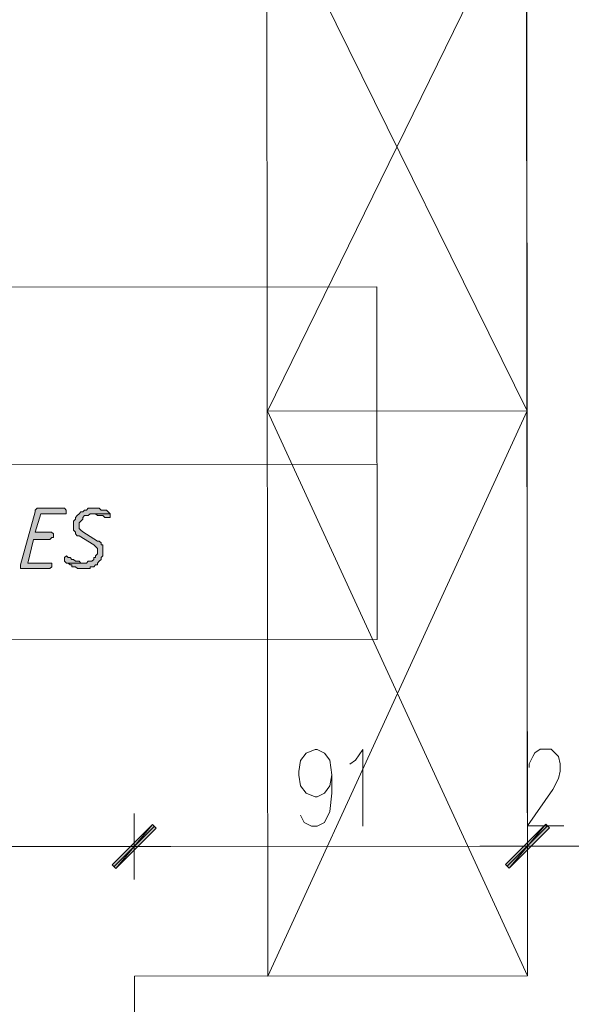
# Model space of a CAD drawing. Header units: inches. Extents: x -5850 to 5646, y 8947 to 13007.
# Tile 342 of 548: x -3010 to -2883, y 12026 to 12254. Entities that reach past the tile are written whole.
import ezdxf

# ---------------------------------------------------------------- set-up
doc = ezdxf.new("R2010")
doc.units = ezdxf.units.IN
doc.header["$MEASUREMENT"] = 0
for name, color, linetype in [('at_Entity', 7, 'Continuous'), ('at_Rect', 7, 'Continuous'), ('at_Solid', 7, 'Continuous')]:
    doc.layers.add(name, color=color, linetype=linetype)

msp = doc.modelspace()

# ---------------------------------------------------------------- hatches: boundary and pattern name
at = {"layer": 'at_Solid', "lineweight": 20}
for points in [[(-3000.43, 12140.99), (-3006.35, 12140.99), (-3006.77, 12140.56), (-3006.77, 12140.14), (-3010.14, 12127.89), (-3010.14, 12127.04), (-3003.38, 12127.05), (-3002.96, 12127.47), (-3002.96, 12128.32), (-3008.45, 12128.31), (-3007.19, 12133.81), (-3003.38, 12133.81), (-3002.96, 12134.23), (-3002.54, 12134.23), (-3002.54, 12135.08), (-3002.97, 12135.5), (-3006.76, 12135.5), (-3005.5, 12139.72), (-2999.59, 12139.72), (-2999.59, 12140.57), (-3000.01, 12140.99)], [(-2993.26, 12141), (-2994.52, 12141), (-2994.95, 12140.57), (-2995.36, 12140.57), (-2995.79, 12140.15), (-2996.21, 12140.15), (-2996.63, 12139.73), (-2997.05, 12139.31), (-2997.48, 12138.88), (-2997.48, 12138.46), (-2997.9, 12138.04), (-2997.9, 12136.77), (-2997.9, 12135.93), (-2997.47, 12135.5), (-2997.47, 12135.08), (-2997.05, 12134.66), (-2996.62, 12134.66), (-2993.25, 12132.55), (-2992.82, 12132.13), (-2992.4, 12131.7), (-2992.4, 12130.44), (-2992.82, 12130.01), (-2992.82, 12129.59), (-2993.25, 12129.59), (-2993.25, 12129.17), (-2993.66, 12128.75), (-2994.51, 12128.75), (-2994.93, 12128.32), (-2999.58, 12128.32), (-2999.16, 12128.32), (-2998.73, 12127.9), (-2998.31, 12127.9), (-2998.31, 12127.48), (-2997.47, 12127.48), (-2997.04, 12127.06), (-2994.09, 12127.06), (-2994.09, 12127.48), (-2993.24, 12127.48), (-2992.82, 12127.91), (-2992.4, 12127.91), (-2992.4, 12128.33), (-2991.97, 12128.75), (-2991.56, 12129.17), (-2991.56, 12129.59), (-2991.13, 12130.02), (-2991.13, 12132.55), (-2991.56, 12132.55), (-2991.56, 12132.98), (-2991.98, 12133.39), (-2992.4, 12133.39), (-2995.78, 12135.51), (-2996.21, 12135.93), (-2996.63, 12136.35), (-2996.63, 12137.62), (-2996.21, 12138.04), (-2995.79, 12138.46), (-2995.79, 12138.88), (-2995.36, 12139.31), (-2994.52, 12139.31), (-2994.1, 12139.73), (-2989.45, 12139.73), (-2989.88, 12140.16), (-2990.29, 12140.58), (-2991.57, 12140.58), (-2991.98, 12141), (-2992.83, 12141)], [(-2989.45, 12139.73), (-2993.67, 12139.73), (-2992.83, 12139.73), (-2992.41, 12139.31), (-2991.14, 12139.31), (-2990.72, 12138.89), (-2989.45, 12138.89), (-2989.45, 12139.31)], [(-2999.58, 12130.01), (-3000, 12129.58), (-3000, 12128.74), (-2999.58, 12128.32), (-2995.35, 12128.32), (-2996.2, 12128.32), (-2996.62, 12128.75), (-2997.47, 12128.74), (-2997.89, 12129.17), (-2998.31, 12129.17), (-2998.73, 12129.59), (-2999.16, 12129.59)], [(-2979.67, 12067.93), (-2988.11, 12057.79), (-2988.96, 12058.63)], [(-2988.96, 12058.63), (-2988.11, 12057.79), (-2979.67, 12067.93)], [(-2978.83, 12067.09), (-2979.67, 12067.93), (-2988.11, 12057.79)], [(-2988.11, 12057.79), (-2979.67, 12067.93), (-2978.83, 12067.09)], [(-2888.86, 12068.01), (-2897.3, 12057.87), (-2898.14, 12058.72)], [(-2888.86, 12068.01), (-2897.3, 12057.87), (-2898.14, 12058.72)], [(-2888.01, 12067.17), (-2888.86, 12068.01), (-2897.3, 12057.87)], [(-2888.01, 12067.17), (-2888.86, 12068.01), (-2897.3, 12057.87)]]:
    msp.add_hatch(color=7, dxfattribs=at).paths.add_polyline_path(points)

# ---------------------------------------------------------------- linework, layer by layer
at = {"layer": 'at_Entity', "color": 7, "lineweight": 20}
for p, q in [((-2893.5, 12530.12), (-2893.05, 12032.95)), ((-2953.47, 12524.99), (-2953.03, 12032.9)), ((-2893.05, 12032.95), (-2893.49, 12525.05)), ((-2953.25, 12285.49), (-2893.17, 12163.47)), ((-2893.28, 12285.55), (-2953.14, 12163.42)), ((-2893.17, 12163.47), (-2953.14, 12163.42)), ((-2953.14, 12163.42), (-2893.05, 12032.95)), ((-2893.17, 12163.47), (-2953.03, 12032.9)), ((-3180.39, 12150.97), (-2927.79, 12151.2)), ((-3006.77, 12140.14), (-3010.14, 12127.89)), ((-3006.35, 12140.99), (-3006.77, 12140.56)), ((-3006.77, 12140.56), (-3006.77, 12140.14)), ((-3006.76, 12135.5), (-3005.5, 12139.72)), ((-3000.43, 12140.99), (-3006.35, 12140.99)), ((-3005.5, 12139.72), (-2999.59, 12139.72)), ((-3000.01, 12140.99), (-3000.43, 12140.99)), ((-2999.59, 12140.57), (-3000.01, 12140.99)), ((-2999.59, 12139.72), (-2999.59, 12140.57)), ((-2996.63, 12139.73), (-2997.05, 12139.31)), ((-2996.21, 12140.15), (-2996.63, 12139.73)), ((-2996.63, 12139.73), (-2996.63, 12139.73)), ((-2995.79, 12140.15), (-2996.21, 12140.15)), ((-2995.36, 12140.57), (-2995.79, 12140.15)), ((-2994.95, 12140.57), (-2995.36, 12140.57)), ((-2994.52, 12141), (-2994.95, 12140.57)), ((-2993.26, 12141), (-2994.52, 12141)), ((-2994.52, 12139.31), (-2994.1, 12139.73)), ((-2994.1, 12139.73), (-2989.45, 12139.73)), ((-2989.45, 12139.73), (-2993.67, 12139.73)), ((-2993.67, 12139.73), (-2992.83, 12139.73)), ((-2992.83, 12141), (-2993.26, 12141)), ((-2991.98, 12141), (-2992.83, 12141)), ((-2992.83, 12139.73), (-2992.41, 12139.31)), ((-2991.57, 12140.58), (-2991.98, 12141)), ((-2990.29, 12140.58), (-2991.57, 12140.58)), ((-2989.88, 12140.16), (-2990.29, 12140.58)), ((-2989.45, 12139.73), (-2989.88, 12140.16)), ((-2989.88, 12140.16), (-2989.88, 12140.16)), ((-2989.45, 12139.31), (-2989.45, 12139.73)), ((-2997.48, 12138.46), (-2997.9, 12138.04)), ((-2997.9, 12138.04), (-2997.9, 12136.77)), ((-2997.05, 12139.31), (-2997.48, 12138.88)), ((-2997.48, 12138.88), (-2997.48, 12138.46)), ((-2997.05, 12139.31), (-2997.05, 12139.31)), ((-2996.63, 12137.62), (-2996.21, 12138.04)), ((-2996.63, 12136.35), (-2996.63, 12137.62)), ((-2996.21, 12138.04), (-2995.79, 12138.46)), ((-2996.21, 12138.04), (-2996.21, 12138.04)), ((-2995.79, 12138.88), (-2995.36, 12139.31)), ((-2995.79, 12138.46), (-2995.79, 12138.88)), ((-2995.36, 12139.31), (-2994.52, 12139.31)), ((-2992.41, 12139.31), (-2991.14, 12139.31)), ((-2991.14, 12139.31), (-2990.72, 12138.89)), ((-2990.72, 12138.89), (-2989.45, 12138.89)), ((-2989.45, 12138.89), (-2989.45, 12139.31)), ((-3002.97, 12135.5), (-3006.76, 12135.5)), ((-3002.54, 12135.08), (-3002.97, 12135.5)), ((-3002.54, 12134.23), (-3002.54, 12135.08)), ((-2997.9, 12136.77), (-2997.9, 12135.93)), ((-2997.9, 12135.93), (-2997.47, 12135.5)), ((-2997.47, 12135.5), (-2997.47, 12135.08)), ((-2997.47, 12135.08), (-2997.05, 12134.66)), ((-2996.21, 12135.93), (-2996.63, 12136.35)), ((-2995.78, 12135.51), (-2996.21, 12135.93)), ((-2996.21, 12135.93), (-2996.21, 12135.93)), ((-2992.4, 12133.39), (-2995.78, 12135.51)), ((-3008.45, 12128.31), (-3007.19, 12133.81)), ((-3007.19, 12133.81), (-3003.38, 12133.81)), ((-3003.38, 12133.81), (-3002.96, 12134.23)), ((-3002.96, 12134.23), (-3002.54, 12134.23)), ((-2997.05, 12134.66), (-2996.62, 12134.66)), ((-2996.62, 12134.66), (-2993.25, 12132.55)), ((-2991.98, 12133.39), (-2992.4, 12133.39)), ((-2991.56, 12132.98), (-2991.98, 12133.39)), ((-2991.56, 12132.55), (-2991.56, 12132.98)), ((-2993.25, 12132.55), (-2992.82, 12132.13)), ((-2992.82, 12132.13), (-2992.82, 12132.13)), ((-2992.82, 12132.13), (-2992.4, 12131.7)), ((-2992.4, 12131.7), (-2992.4, 12130.44)), ((-2991.13, 12132.55), (-2991.56, 12132.55)), ((-2991.13, 12130.02), (-2991.13, 12132.55)), ((-3002.96, 12128.32), (-3008.45, 12128.31)), ((-3002.96, 12127.47), (-3002.96, 12128.32)), ((-2999.58, 12130.01), (-3000, 12129.58)), ((-3000, 12129.58), (-3000, 12128.74)), ((-3000, 12128.74), (-3000, 12128.74)), ((-3000, 12128.74), (-2999.58, 12128.32)), ((-2999.58, 12130.01), (-2999.58, 12130.01)), ((-2999.16, 12129.59), (-2999.58, 12130.01)), ((-2999.58, 12128.32), (-2995.35, 12128.32)), ((-2994.93, 12128.32), (-2999.58, 12128.32)), ((-2999.58, 12128.32), (-2999.16, 12128.32)), ((-2998.73, 12129.59), (-2999.16, 12129.59)), ((-2999.16, 12128.32), (-2998.73, 12127.9)), ((-2998.31, 12129.17), (-2998.73, 12129.59)), ((-2997.89, 12129.17), (-2998.31, 12129.17)), ((-2997.47, 12128.74), (-2997.89, 12129.17)), ((-2996.62, 12128.75), (-2997.47, 12128.74)), ((-2996.2, 12128.32), (-2996.62, 12128.75)), ((-2995.35, 12128.32), (-2996.2, 12128.32)), ((-2994.51, 12128.75), (-2994.93, 12128.32)), ((-2993.66, 12128.75), (-2994.51, 12128.75)), ((-2993.25, 12129.17), (-2993.66, 12128.75)), ((-2992.82, 12129.59), (-2993.25, 12129.59)), ((-2993.25, 12129.59), (-2993.25, 12129.17)), ((-2992.4, 12130.44), (-2992.82, 12130.01)), ((-2992.82, 12130.01), (-2992.82, 12129.59)), ((-2992.4, 12128.33), (-2991.97, 12128.75)), ((-2992.4, 12127.91), (-2992.4, 12128.33)), ((-2991.97, 12128.75), (-2991.56, 12129.17)), ((-2991.97, 12128.75), (-2991.97, 12128.75)), ((-2991.56, 12129.59), (-2991.13, 12130.02)), ((-2991.56, 12129.17), (-2991.56, 12129.59)), ((-3010.14, 12127.89), (-3010.14, 12127.04)), ((-3010.14, 12127.04), (-3003.38, 12127.05)), ((-3003.38, 12127.05), (-3002.96, 12127.47)), ((-2998.73, 12127.9), (-2998.31, 12127.9)), ((-2998.31, 12127.9), (-2998.31, 12127.48)), ((-2998.31, 12127.48), (-2997.47, 12127.48)), ((-2997.47, 12127.48), (-2997.04, 12127.06)), ((-2997.04, 12127.06), (-2994.09, 12127.06)), ((-2994.09, 12127.06), (-2994.09, 12127.48)), ((-2994.09, 12127.48), (-2993.24, 12127.48)), ((-2993.24, 12127.48), (-2992.82, 12127.91)), ((-2992.82, 12127.91), (-2992.4, 12127.91)), ((-2944.21, 12084.44), (-2942.09, 12085.29)), ((-2942.09, 12085.29), (-2941.67, 12085.29)), ((-2941.67, 12085.29), (-2939.98, 12084.45)), ((-2932.8, 12082.76), (-2931.11, 12085.3)), ((-2931.11, 12085.3), (-2931.1, 12067.56)), ((-2891.4, 12084.49), (-2890.14, 12085.33)), ((-2890.14, 12085.33), (-2887.61, 12085.34)), ((-2887.61, 12085.34), (-2886.76, 12084.49)), ((-2945.89, 12080.21), (-2945.47, 12082.75)), ((-2945.47, 12082.75), (-2944.21, 12084.44)), ((-2939.98, 12084.45), (-2938.71, 12082.76)), ((-2938.71, 12082.76), (-2938.28, 12079.38)), ((-2934.07, 12081.91), (-2932.8, 12082.76)), ((-2892.67, 12081.95), (-2891.83, 12083.64)), ((-2891.83, 12083.64), (-2891.4, 12084.49)), ((-2886.76, 12084.49), (-2885.91, 12083.65)), ((-2885.91, 12083.65), (-2885.49, 12081.96)), ((-2892.67, 12081.1), (-2892.67, 12081.95)), ((-2885.49, 12081.96), (-2885.49, 12080.27)), ((-2945.89, 12079.37), (-2945.89, 12080.21)), ((-2945.46, 12076.84), (-2945.89, 12079.37)), ((-2938.28, 12079.38), (-2938.71, 12076.84)), ((-2938.28, 12079.38), (-2938.28, 12075.15)), ((-2885.91, 12078.58), (-2887.17, 12076.04)), ((-2885.49, 12080.27), (-2885.91, 12078.58)), ((-2944.2, 12075.15), (-2945.46, 12076.84)), ((-2938.71, 12076.84), (-2939.97, 12075.15)), ((-2887.17, 12076.04), (-2893.08, 12067.59)), ((-2942.08, 12074.31), (-2944.2, 12075.15)), ((-2941.66, 12074.31), (-2942.08, 12074.31)), ((-2939.97, 12075.15), (-2941.66, 12074.31)), ((-2938.28, 12075.15), (-2938.7, 12070.93)), ((-2983.9, 12070.47), (-2983.88, 12055.26)), ((-2983.88, 12055.26), (-2983.9, 12070.47)), ((-2944.61, 12068.39), (-2945.46, 12070.08)), ((-2938.7, 12070.93), (-2939.96, 12068.39)), ((-2893.09, 12070.55), (-2893.07, 12055.34)), ((-2893.09, 12070.55), (-2893.07, 12055.34)), ((-2988.96, 12058.63), (-2979.67, 12067.93)), ((-2979.67, 12067.93), (-2988.96, 12058.63)), ((-2988.53, 12058.21), (-2979.25, 12067.52)), ((-2979.25, 12067.52), (-2988.53, 12058.21)), ((-2979.67, 12067.93), (-2988.11, 12057.79)), ((-2979.67, 12067.93), (-2988.11, 12057.79)), ((-2988.11, 12057.79), (-2979.67, 12067.93)), ((-2988.11, 12057.79), (-2979.67, 12067.93)), ((-2988.11, 12057.79), (-2978.83, 12067.09)), ((-2978.83, 12067.09), (-2988.11, 12057.79)), ((-2978.83, 12067.09), (-2979.67, 12067.93)), ((-2979.67, 12067.93), (-2978.83, 12067.09)), ((-2942.92, 12067.55), (-2944.61, 12068.39)), ((-2941.66, 12067.55), (-2942.92, 12067.55)), ((-2939.96, 12068.39), (-2941.66, 12067.55)), ((-2898.14, 12058.72), (-2888.86, 12068.01)), ((-2898.14, 12058.72), (-2888.86, 12068.01)), ((-2897.72, 12058.29), (-2888.43, 12067.6)), ((-2897.72, 12058.29), (-2888.43, 12067.6)), ((-2888.86, 12068.01), (-2897.3, 12057.87)), ((-2888.86, 12068.01), (-2897.3, 12057.87)), ((-2888.86, 12068.01), (-2897.3, 12057.87)), ((-2888.86, 12068.01), (-2897.3, 12057.87)), ((-2897.3, 12057.87), (-2888.01, 12067.17)), ((-2897.3, 12057.87), (-2888.01, 12067.17)), ((-2893.08, 12067.59), (-2884.63, 12067.6)), ((-2888.01, 12067.17), (-2888.86, 12068.01)), ((-2888.01, 12067.17), (-2888.86, 12068.01)), ((-3078.09, 12062.78), (-2989.38, 12062.86)), ((-2991.91, 12062.85), (-2975.44, 12062.87)), ((-2975.44, 12062.87), (-2991.91, 12062.85)), ((-2978.4, 12062.87), (-2898.57, 12062.94)), ((-2898.57, 12062.94), (-2904.06, 12062.93)), ((-2901.1, 12062.93), (-2884.62, 12062.95)), ((-2901.1, 12062.93), (-2884.62, 12062.95)), ((-2893.08, 12062.94), (-2873.22, 12062.96)), ((-2988.11, 12057.79), (-2988.96, 12058.63)), ((-2988.96, 12058.63), (-2988.11, 12057.79)), ((-2897.3, 12057.87), (-2898.14, 12058.72)), ((-2897.3, 12057.87), (-2898.14, 12058.72)), ((-2893.05, 12032.95), (-2983.86, 12032.87)), ((-2983.86, 12032.87), (-2983.82, 11988.1)), ((-2953.03, 12032.9), (-2893.05, 12032.95))]:
    msp.add_line(p, q, dxfattribs=at)
at = {"layer": 'at_Rect', "color": 7, "lineweight": 20}
for p, q in [((-3124.24, 12191.99), (-2927.83, 12192.17)), ((-2927.76, 12110.64), (-2927.83, 12192.17)), ((-2927.76, 12110.64), (-3124.17, 12110.47))]:
    msp.add_line(p, q, dxfattribs=at)

doc.saveas('drawing.dxf')
